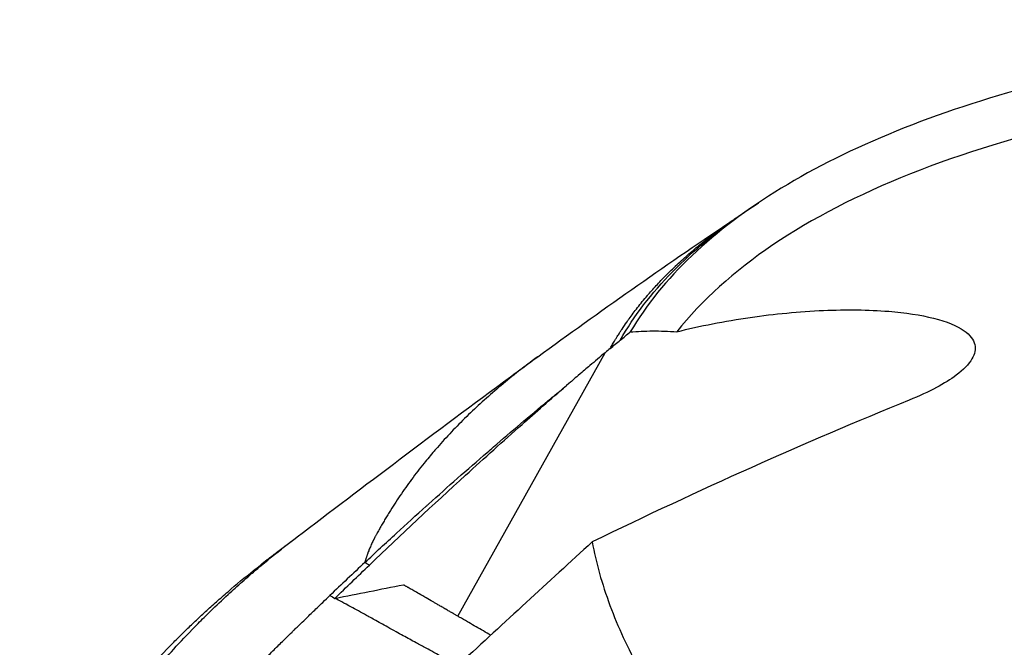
# Model space of a CAD drawing. Header units: millimetres. Extents: x 0 to 4378, y 0 to 2397.
# Tile 592 of 656: x 2698 to 2719, y 1106 to 1119. Entities that reach past the tile are written whole.
import ezdxf

# ---------------------------------------------------------------- set-up
doc = ezdxf.new("R2010")
doc.units = ezdxf.units.MM
doc.header["$LTSCALE"] = 0.2
doc.layers.add('01_Object Line', color=4, linetype='Continuous')

# ---------------------------------------------------------------- blocks, each defined once
blk = doc.blocks.new('Blk$A18R2-0W24D')
for p, q in [((-27.068, 252.656), (-27.068, 252.656)), ((-30.257, 247.048), (-27.175, 252.566)), ((-28.586, 252.48), (-28.587, 252.479))]:
    blk.add_line(p, q)
for centre, major_axis, ratio, start_param, end_param in [((-24.438, 253.901), (-4.339, -3.109), 0.115304, 5.278534, 5.309751), ((45.658, 181.818), (106.025, -10.648), 0.890124, 2.480425, 2.490527), ((-20.209, 241.276), (12.191, -7.007), 0.00024, 2.922842, 2.96268)]:
    blk.add_ellipse(centre, major_axis=major_axis, ratio=ratio, start_param=start_param, end_param=end_param)
for points, knots in [([(39.471, 247.874), (39.433, 247.896), (39.398, 247.915), (39.326, 247.957), (39.289, 247.978), (39.179, 248.04), (39.105, 248.082), (38.882, 248.206), (38.732, 248.289), (38.281, 248.536), (37.975, 248.7), (37.05, 249.185), (36.415, 249.503), (34.48, 250.438), (33.135, 251.04), (30.836, 252.004), (29.892, 252.382), (27.638, 253.241), (26.325, 253.71), (23.252, 254.737), (21.444, 255.291), (17.182, 256.471), (14.696, 257.065), (10.894, 257.835), (9.58, 258.076), (5.744, 258.706), (3.238, 259.022), (-1.661, 259.441), (-4.03, 259.539), (-9.601, 259.513), (-14.082, 259.26), (-20.271, 257.607), (-22.06, 256.879), (-24.919, 255.138), (-25.987, 254.128), (-26.648, 252.999)], [-12.394848, -12.394848, -12.394848, -12.394848, -12.368615, -12.368615, -12.342063, -12.342063, -12.288821, -12.288821, -12.182256, -12.182256, -11.970206, -11.970206, -11.54833, -11.54833, -10.709746, -10.709746, -10.156953, -10.156953, -9.427638, -9.427638, -8.478934, -8.478934, -7.206459, -7.206459, -6.534924, -6.534924, -5.237704, -5.237704, -3.929286, -3.929286, -1.992588, -1.992588, -0.996537, -0.996537, -0.000001, -0.000001, -0.000001, -0.000001]), ([(37.262, 247.198), (37.229, 247.217), (37.203, 247.232), (37.146, 247.265), (37.116, 247.282), (37.028, 247.332), (36.969, 247.365), (36.789, 247.467), (36.668, 247.534), (36.293, 247.741), (36.034, 247.882), (35.166, 248.342), (34.533, 248.662), (31.925, 249.929), (29.787, 250.849), (25.331, 252.566), (22.987, 253.371), (16.342, 255.389), (11.945, 256.433), (5.077, 257.6), (2.615, 257.924), (-5.188, 258.628), (-9.522, 258.505), (-15.927, 257.796), (-18.613, 257.174), (-22.985, 255.433), (-24.628, 254.323), (-25.675, 253.003)], [-6.77914, -6.77914, -6.77914, -6.77914, -6.770143, -6.770143, -6.760932, -6.760932, -6.742456, -6.742456, -6.705111, -6.705111, -6.627396, -6.627396, -6.444231, -6.444231, -5.883831, -5.883831, -5.314959, -5.314959, -4.309177, -4.309177, -3.739168, -3.739168, -2.454273, -2.454273, -1.234534, -1.234534, -0.000001, -0.000001, -0.000001, -0.000001]), ([(-24.477, 255.36), (-24.476, 255.36), (-24.476, 255.361), (-24.474, 255.362), (-24.473, 255.362), (-24.47, 255.364), (-24.468, 255.366), (-24.459, 255.372), (-24.452, 255.377), (-24.425, 255.395), (-24.404, 255.409), (-24.356, 255.442), (-24.329, 255.46), (-24.288, 255.487), (-24.275, 255.497), (-24.255, 255.51), (-24.248, 255.515), (-24.238, 255.522), (-24.234, 255.524), (-24.229, 255.528), (-24.227, 255.529), (-24.225, 255.53), (-24.225, 255.53), (-24.224, 255.531), (-24.224, 255.531), (-24.223, 255.532), (-24.223, 255.532), (-24.222, 255.532), (-24.222, 255.532), (-24.221, 255.533), (-24.221, 255.533), (-24.221, 255.533), (-24.221, 255.533), (-24.22, 255.533)], [0, 0, 0, 0, 0.00026969, 0.00026969, 0.00054627, 0.00054627, 0.001376, 0.001376, 0.00386518, 0.00386518, 0.01133274, 0.01133274, 0.02117402, 0.02117402, 0.02609384, 0.02609384, 0.02855336, 0.02855336, 0.02978293, 0.02978293, 0.03039762, 0.03039762, 0.03055141, 0.03055141, 0.03065617, 0.03065617, 0.03078525, 0.03078525, 0.0309256, 0.0309256, 0.03116282, 0.03116282, 0.03122171, 0.03122171, 0.03122171, 0.03122171]), ([(-27.068, 252.656), (-27.067, 252.658), (-27.066, 252.66), (-27.064, 252.663), (-27.064, 252.663), (-27.049, 252.69), (-27.034, 252.716), (-27.002, 252.77), (-26.986, 252.797), (-26.965, 252.832), (-26.96, 252.84), (-26.944, 252.866), (-26.933, 252.885), (-26.905, 252.929), (-26.889, 252.955), (-26.868, 252.989), (-26.863, 252.995), (-26.855, 253.008), (-26.851, 253.015), (-26.84, 253.031), (-26.833, 253.042), (-26.824, 253.055), (-26.823, 253.057), (-26.79, 253.107), (-26.757, 253.156), (-26.72, 253.209), (-26.718, 253.212), (-26.702, 253.234), (-26.688, 253.254), (-26.619, 253.35), (-26.56, 253.429), (-26.433, 253.592), (-26.365, 253.676), (-26.276, 253.779), (-26.261, 253.797), (-26.186, 253.883), (-26.124, 253.952), (-26.024, 254.059), (-25.99, 254.095), (-25.92, 254.167), (-25.885, 254.203), (-25.839, 254.247), (-25.831, 254.255), (-25.786, 254.3), (-25.748, 254.336), (-25.706, 254.376), (-25.703, 254.379), (-25.661, 254.419), (-25.622, 254.455), (-25.581, 254.493), (-25.578, 254.495), (-25.492, 254.573), (-25.409, 254.645), (-25.246, 254.783), (-25.166, 254.848), (-25.084, 254.913), (-25.08, 254.916), (-25.061, 254.931), (-25.047, 254.942), (-24.956, 255.013), (-24.88, 255.07), (-24.734, 255.177), (-24.663, 255.228), (-24.555, 255.304), (-24.515, 255.331), (-24.476, 255.358)], [-0.9999773, -0.9999773, -0.9999773, -0.9999773, -0.9996333, -0.9996333, -0.9995767, -0.9995767, -0.9954738, -0.9954738, -0.9915865, -0.9915865, -0.9904623, -0.9904623, -0.9878861, -0.9878861, -0.9843501, -0.9843501, -0.9834889, -0.9834889, -0.9826361, -0.9826361, -0.9813034, -0.9813034, -0.9809547, -0.9809547, -0.9749156, -0.9749156, -0.9745256, -0.9745256, -0.9721688, -0.9721688, -0.9631004, -0.9631004, -0.9540845, -0.9540845, -0.9522498, -0.9522498, -0.9451783, -0.9451783, -0.9416359, -0.9416359, -0.938213, -0.938213, -0.9375, -0.9375, -0.9341643, -0.9341643, -0.9338553, -0.9338553, -0.9304998, -0.9304998, -0.9302964, -0.9302964, -0.9230382, -0.9230382, -0.9157151, -0.9157151, -0.9153332, -0.9153332, -0.9140059, -0.9140059, -0.9066236, -0.9066236, -0.8992126, -0.8992126, -0.8946763, -0.8946763, -0.8946763, -0.8946763]), ([(-25.675, 253.003), (-25.191, 253.125), (-24.671, 253.228), (-23.633, 253.378), (-23.114, 253.428), (-22.132, 253.471), (-21.668, 253.466), (-20.892, 253.404), (-20.572, 253.356), (-20.028, 253.218), (-19.813, 253.13), (-19.538, 252.937), (-19.464, 252.839), (-19.418, 252.638), (-19.439, 252.538), (-19.564, 252.322), (-19.678, 252.206), (-19.944, 252.006), (-20.083, 251.92), (-20.41, 251.745), (-20.601, 251.657), (-20.809, 251.573)], [-1.150575, -1.150575, -1.150575, -1.150575, -0.986984, -0.986984, -0.832779, -0.832779, -0.690769, -0.690769, -0.575288, -0.575288, -0.460089, -0.460089, -0.36227, -0.36227, -0.271439, -0.271439, -0.168365, -0.168365, -0.087792, -0.087792, -0.000001, -0.000001, -0.000001, -0.000001]), ([(-26.858, 252.829), (-26.823, 252.858), (-26.788, 252.886), (-26.717, 252.944), (-26.682, 252.972), (-26.648, 252.999)], [-0.02826263, -0.02826263, -0.02826263, -0.02826263, -0.01433767, -0.01433767, -0.000001, -0.000001, -0.000001, -0.000001]), ([(-26.648, 252.999), (-26.501, 253.013), (-26.345, 253.021), (-26.019, 253.022), (-25.85, 253.016), (-25.675, 253.003)], [-0.1210449, -0.1210449, -0.1210449, -0.1210449, -0.0602182, -0.0602182, -0.000001, -0.000001, -0.000001, -0.000001]), ([(-27.068, 252.656), (-27.035, 252.684), (-27, 252.713), (-26.929, 252.772), (-26.893, 252.801), (-26.858, 252.829)], [-0.03069853, -0.03069853, -0.03069853, -0.03069853, -0.01512789, -0.01512789, -0.00000027, -0.00000027, -0.00000027, -0.00000027]), ([(-33.619, 248.71), (-32.258, 249.746), (-30.73, 250.904), (-28.967, 252.201), (-28.777, 252.34), (-28.587, 252.479)], [0, 0, 0, 0, 0.6161112, 0.6161112, 0.6892389, 0.6892389, 0.6892389, 0.6892389]), ([(-28.587, 252.479), (-28.626, 252.45), (-28.666, 252.421), (-28.705, 252.392), (-28.816, 252.309), (-28.925, 252.225), (-29.032, 252.141), (-29.157, 252.042), (-29.279, 251.942), (-29.398, 251.842), (-29.517, 251.741), (-29.633, 251.639), (-29.747, 251.536), (-29.858, 251.435), (-29.966, 251.333), (-30.072, 251.23), (-30.074, 251.228), (-30.076, 251.226), (-30.077, 251.225), (-30.185, 251.12), (-30.289, 251.014), (-30.391, 250.907), (-30.492, 250.799), (-30.591, 250.691), (-30.687, 250.582), (-30.71, 250.556), (-30.732, 250.53), (-30.754, 250.504), (-30.826, 250.42), (-30.897, 250.336), (-30.965, 250.251), (-31.01, 250.195), (-31.054, 250.139), (-31.098, 250.083), (-31.141, 250.027), (-31.184, 249.97), (-31.226, 249.913), (-31.268, 249.857), (-31.308, 249.801), (-31.348, 249.745), (-31.39, 249.687), (-31.43, 249.628), (-31.47, 249.569), (-31.509, 249.511), (-31.548, 249.453), (-31.585, 249.395), (-31.623, 249.336), (-31.66, 249.278), (-31.696, 249.219), (-31.715, 249.189), (-31.733, 249.159), (-31.75, 249.13), (-31.768, 249.1), (-31.786, 249.07), (-31.803, 249.041), (-31.82, 249.011), (-31.837, 248.982), (-31.854, 248.952), (-31.872, 248.922), (-31.889, 248.892), (-31.906, 248.861), (-31.914, 248.846), (-31.922, 248.831), (-31.93, 248.816), (-31.939, 248.801), (-31.947, 248.786), (-31.955, 248.771), (-31.959, 248.763), (-31.963, 248.756), (-31.967, 248.749), (-31.971, 248.741), (-31.975, 248.733), (-31.979, 248.725), (-31.984, 248.718), (-31.988, 248.71), (-31.992, 248.703), (-31.992, 248.701), (-31.993, 248.699), (-31.994, 248.697), (-31.997, 248.692), (-32, 248.686), (-32.004, 248.68), (-32.005, 248.677), (-32.006, 248.675), (-32.008, 248.672), (-32.01, 248.667), (-32.013, 248.662), (-32.016, 248.657), (-32.017, 248.653), (-32.019, 248.65), (-32.021, 248.646), (-32.023, 248.642), (-32.025, 248.638), (-32.027, 248.634), (-32.035, 248.619), (-32.042, 248.604), (-32.049, 248.59), (-32.056, 248.575), (-32.063, 248.56), (-32.07, 248.546), (-32.076, 248.531), (-32.083, 248.517), (-32.089, 248.502), (-32.095, 248.488), (-32.101, 248.474), (-32.107, 248.459), (-32.109, 248.456), (-32.11, 248.452), (-32.112, 248.449), (-32.116, 248.438), (-32.12, 248.428), (-32.124, 248.417), (-32.13, 248.403), (-32.135, 248.389), (-32.14, 248.375), (-32.143, 248.368), (-32.145, 248.361), (-32.148, 248.354), (-32.15, 248.348), (-32.153, 248.341), (-32.155, 248.334), (-32.157, 248.327), (-32.16, 248.32), (-32.162, 248.314), (-32.164, 248.307), (-32.167, 248.3), (-32.169, 248.293), (-32.171, 248.286), (-32.173, 248.28), (-32.175, 248.273), (-32.177, 248.269), (-32.178, 248.266), (-32.179, 248.262), (-32.18, 248.259), (-32.181, 248.256), (-32.182, 248.253), (-32.183, 248.249), (-32.184, 248.246), (-32.185, 248.242), (-32.186, 248.239), (-32.187, 248.236), (-32.188, 248.232), (-32.189, 248.229), (-32.19, 248.226), (-32.191, 248.222), (-32.192, 248.221), (-32.192, 248.219), (-32.193, 248.217), (-32.193, 248.215), (-32.193, 248.214), (-32.194, 248.212), (-32.194, 248.211), (-32.195, 248.209), (-32.195, 248.207), (-32.196, 248.206), (-32.196, 248.204), (-32.197, 248.202), (-32.197, 248.201), (-32.198, 248.199), (-32.198, 248.197), (-32.199, 248.196), (-32.199, 248.194), (-32.2, 248.192), (-32.201, 248.189), (-32.201, 248.186), (-32.202, 248.183), (-32.203, 248.18), (-32.204, 248.178), (-32.204, 248.176), (-32.204, 248.175), (-32.205, 248.173), (-32.205, 248.172)], [8.420249, 8.420249, 8.420249, 8.420249, 8.449966, 8.449966, 8.449966, 8.534277, 8.534277, 8.534277, 8.63275, 8.63275, 8.63275, 8.731252, 8.731252, 8.731252, 8.828093, 8.828093, 8.828093, 8.829798, 8.829798, 8.829798, 8.928412, 8.928412, 8.928412, 9.027112, 9.027112, 9.027112, 9.050565, 9.050565, 9.050565, 9.125918, 9.125918, 9.125918, 9.17537, 9.17537, 9.17537, 9.224855, 9.224855, 9.224855, 9.273607, 9.273607, 9.273607, 9.323933, 9.323933, 9.323933, 9.373539, 9.373539, 9.373539, 9.423193, 9.423193, 9.423193, 9.448039, 9.448039, 9.448039, 9.472896, 9.472896, 9.472896, 9.49747, 9.49747, 9.49747, 9.522647, 9.522647, 9.522647, 9.535093, 9.535093, 9.535093, 9.547542, 9.547542, 9.547542, 9.553591, 9.553591, 9.553591, 9.559996, 9.559996, 9.559996, 9.566228, 9.566228, 9.566228, 9.567639, 9.567639, 9.567639, 9.572455, 9.572455, 9.572455, 9.574659, 9.574659, 9.574659, 9.578684, 9.578684, 9.578684, 9.581676, 9.581676, 9.581676, 9.584901, 9.584901, 9.584901, 9.59735, 9.59735, 9.59735, 9.609742, 9.609742, 9.609742, 9.622249, 9.622249, 9.622249, 9.634708, 9.634708, 9.634708, 9.637825, 9.637825, 9.637825, 9.647168, 9.647168, 9.647168, 9.659631, 9.659631, 9.659631, 9.665924, 9.665924, 9.665924, 9.672093, 9.672093, 9.672093, 9.678323, 9.678323, 9.678323, 9.684553, 9.684553, 9.684553, 9.690783, 9.690783, 9.690783, 9.694018, 9.694018, 9.694018, 9.697011, 9.697011, 9.697011, 9.700126, 9.700126, 9.700126, 9.703241, 9.703241, 9.703241, 9.706354, 9.706354, 9.706354, 9.708061, 9.708061, 9.708061, 9.709468, 9.709468, 9.709468, 9.711028, 9.711028, 9.711028, 9.712586, 9.712586, 9.712586, 9.714141, 9.714141, 9.714141, 9.715692, 9.715692, 9.715692, 9.718821, 9.718821, 9.718821, 9.720735, 9.720735, 9.720735, 9.721849, 9.721849, 9.721849, 9.721849]), ([(-27.175, 252.566), (-27.282, 252.476), (-27.388, 252.386), (-27.578, 252.225), (-27.624, 252.185), (-27.778, 252.054), (-27.82, 252.018), (-27.893, 251.955), (-27.901, 251.949), (-27.981, 251.879)], [-0.3658927, -0.3658927, -0.3658927, -0.3658927, -0.2048528, -0.2048528, -0.0790967, -0.0790967, -0.0355171, -0.0355171, -0.0000369, -0.0000369, -0.0000369, -0.0000369]), ([(-32.205, 248.172), (-32.095, 248.275), (-31.985, 248.377), (-31.875, 248.48), (-31.764, 248.582), (-31.653, 248.684), (-31.542, 248.786), (-31.336, 248.975), (-31.129, 249.163), (-30.921, 249.351), (-30.905, 249.365), (-30.889, 249.379), (-30.873, 249.394), (-30.468, 249.759), (-30.058, 250.12), (-29.645, 250.478), (-29.601, 250.516), (-29.558, 250.553), (-29.514, 250.591), (-29.138, 250.915), (-28.758, 251.237), (-28.374, 251.555), (-28.292, 251.624), (-28.209, 251.692), (-28.125, 251.761), (-28.077, 251.8), (-28.029, 251.84), (-27.981, 251.879)], [0, 0, 0, 0, 0.0806234, 0.0806234, 0.0806234, 0.1611847, 0.1611847, 0.1611847, 0.3108286, 0.3108286, 0.3108286, 0.322312, 0.322312, 0.322312, 0.6139155, 0.6139155, 0.6139155, 0.6445675, 0.6445675, 0.6445675, 0.9095559, 0.9095559, 0.9095559, 0.9668263, 0.9668263, 0.9668263, 1, 1, 1, 1]), ([(-32.109, 248.117), (-31.447, 248.75), (-30.771, 249.384), (-29.704, 250.358), (-29.309, 250.714), (-28.632, 251.314), (-28.314, 251.593), (-27.981, 251.879)], [0.000001, 0.000001, 0.000001, 0.000001, 0.2988338, 0.2988338, 0.4730552, 0.4730552, 0.597661, 0.597661, 0.597661, 0.597661]), ([(-20.809, 251.573), (-21.91, 251.125), (-23.013, 250.653), (-25.227, 249.662), (-26.333, 249.144), (-27.446, 248.604)], [0.000001, 0.000001, 0.000001, 0.000001, 0.4668559, 0.4668559, 0.9337107, 0.9337107, 0.9337107, 0.9337107]), ([(-39.278, 240.901), (-39.279, 240.91), (-39.28, 240.918), (-39.28, 240.927), (-39.281, 240.935), (-39.282, 240.944), (-39.282, 240.952), (-39.283, 240.97), (-39.283, 240.987), (-39.283, 241.005), (-39.284, 241.041), (-39.282, 241.077), (-39.28, 241.115), (-39.277, 241.152), (-39.272, 241.191), (-39.265, 241.231), (-39.259, 241.268), (-39.251, 241.306), (-39.242, 241.345), (-39.241, 241.348), (-39.24, 241.351), (-39.239, 241.354), (-39.231, 241.387), (-39.221, 241.421), (-39.21, 241.456), (-39.208, 241.461), (-39.207, 241.466), (-39.205, 241.472), (-39.204, 241.475), (-39.202, 241.479), (-39.201, 241.482), (-39.2, 241.484), (-39.2, 241.486), (-39.199, 241.488), (-39.197, 241.494), (-39.195, 241.499), (-39.193, 241.505), (-39.191, 241.509), (-39.19, 241.513), (-39.188, 241.517), (-39.188, 241.519), (-39.187, 241.521), (-39.186, 241.523), (-39.183, 241.531), (-39.18, 241.54), (-39.177, 241.549), (-39.176, 241.552), (-39.175, 241.555), (-39.173, 241.558), (-39.169, 241.57), (-39.165, 241.582), (-39.16, 241.593), (-39.157, 241.602), (-39.154, 241.61), (-39.151, 241.618), (-39.15, 241.622), (-39.148, 241.625), (-39.147, 241.628), (-39.116, 241.71), (-39.085, 241.791), (-39.053, 241.87), (-39.048, 241.883), (-39.043, 241.896), (-39.038, 241.909), (-38.875, 242.312), (-38.704, 242.681), (-38.534, 243.015), (-38.386, 243.305), (-38.239, 243.57), (-38.096, 243.81), (-38.037, 243.909), (-37.98, 244.004), (-37.923, 244.095), (-37.853, 244.208), (-37.784, 244.314), (-37.718, 244.414), (-37.587, 244.613), (-37.465, 244.788), (-37.355, 244.94), (-37.302, 245.015), (-37.251, 245.084), (-37.203, 245.148), (-37.155, 245.212), (-37.111, 245.271), (-37.069, 245.324), (-37.029, 245.378), (-36.991, 245.425), (-36.958, 245.468), (-36.892, 245.552), (-36.84, 245.615), (-36.806, 245.658), (-36.788, 245.679), (-36.775, 245.696), (-36.766, 245.707), (-36.761, 245.712), (-36.758, 245.717), (-36.752, 245.724), (-36.747, 245.73), (-36.74, 245.738), (-36.731, 245.75), (-36.728, 245.753), (-36.725, 245.757), (-36.722, 245.761), (-36.703, 245.783), (-36.678, 245.814), (-36.648, 245.85), (-36.625, 245.876), (-36.601, 245.906), (-36.575, 245.936), (-36.56, 245.953), (-36.545, 245.971), (-36.53, 245.989), (-36.3, 246.257), (-36.026, 246.561), (-35.696, 246.895), (-35.612, 246.98), (-35.523, 247.067), (-35.431, 247.157), (-35.315, 247.27), (-35.192, 247.386), (-35.062, 247.506), (-35.015, 247.549), (-34.967, 247.593), (-34.918, 247.637), (-34.869, 247.681), (-34.819, 247.726), (-34.769, 247.77), (-34.719, 247.814), (-34.668, 247.858), (-34.618, 247.901), (-34.599, 247.918), (-34.579, 247.935), (-34.56, 247.952), (-34.528, 247.979), (-34.498, 248.005), (-34.469, 248.029), (-34.438, 248.055), (-34.409, 248.079), (-34.38, 248.104), (-34.379, 248.105), (-34.377, 248.107), (-34.375, 248.108), (-34.19, 248.262), (-33.999, 248.416), (-33.803, 248.569), (-33.742, 248.616), (-33.681, 248.663), (-33.619, 248.71)], [-1, -1, -1, -1, -0.9996299, -0.9996299, -0.9996299, -0.9992585, -0.9992585, -0.9992585, -0.9985118, -0.9985118, -0.9985118, -0.9970025, -0.9970025, -0.9970025, -0.9954711, -0.9954711, -0.9954711, -0.9940306, -0.9940306, -0.9940306, -0.9939167, -0.9939167, -0.9939167, -0.9927076, -0.9927076, -0.9927076, -0.9925229, -0.9925229, -0.9925229, -0.9923997, -0.9923997, -0.9923997, -0.9923382, -0.9923382, -0.9923382, -0.9921389, -0.9921389, -0.9921389, -0.9920032, -0.9920032, -0.9920032, -0.9919396, -0.9919396, -0.9919396, -0.9916477, -0.9916477, -0.9916477, -0.9915395, -0.9915395, -0.9915395, -0.9911369, -0.9911369, -0.9911369, -0.9908527, -0.9908527, -0.9908527, -0.9907344, -0.9907344, -0.9907344, -0.987909, -0.987909, -0.987909, -0.9874459, -0.9874459, -0.9874459, -0.9729653, -0.9729653, -0.9729653, -0.9604185, -0.9604185, -0.9604185, -0.9552462, -0.9552462, -0.9552462, -0.9488565, -0.9488565, -0.9488565, -0.9361833, -0.9361833, -0.9361833, -0.9299864, -0.9299864, -0.9299864, -0.9237069, -0.9237069, -0.9237069, -0.9174659, -0.9174659, -0.9174659, -0.9050944, -0.9050944, -0.9050944, -0.8989368, -0.8989368, -0.8989368, -0.895897, -0.895897, -0.895897, -0.8935116, -0.8935116, -0.8935116, -0.8928571, -0.8928571, -0.8928571, -0.8891852, -0.8891852, -0.8891852, -0.8864799, -0.8864799, -0.8864799, -0.8849398, -0.8849398, -0.8849398, -0.8618827, -0.8618827, -0.8618827, -0.85599, -0.85599, -0.85599, -0.848521, -0.848521, -0.848521, -0.8457982, -0.8457982, -0.8457982, -0.8430817, -0.8430817, -0.8430817, -0.840359, -0.840359, -0.840359, -0.8392857, -0.8392857, -0.8392857, -0.8374974, -0.8374974, -0.8374974, -0.8356247, -0.8356247, -0.8356247, -0.8355115, -0.8355115, -0.8355115, -0.8235942, -0.8235942, -0.8235942, -0.8198986, -0.8198986, -0.8198986, -0.8198986]), ([(-27.446, 248.604), (-27.906, 248.183), (-28.366, 247.76), (-29.286, 246.913), (-29.745, 246.488), (-30.204, 246.063)], [0.000001, 0.000001, 0.000001, 0.000001, 0.2015129, 0.2015129, 0.4030424, 0.4030424, 0.4030424, 0.4030424]), ([(-27.446, 248.604), (-27.366, 248.168), (-27.242, 247.725), (-26.909, 246.83), (-26.701, 246.378), (-26.287, 245.621), (-26.106, 245.319), (-25.65, 244.624), (-25.363, 244.228), (-24.875, 243.614), (-24.694, 243.396), (-24.115, 242.729), (-23.687, 242.274), (-23.017, 241.616), (-22.806, 241.415), (-22.193, 240.85), (-21.775, 240.485), (-20.957, 239.805), (-20.561, 239.489), (-19.756, 238.873), (-19.353, 238.577), (-18.754, 238.151), (-18.569, 238.022), (-18.195, 237.765), (-18.006, 237.637), (-17.624, 237.383), (-17.432, 237.257), (-17.029, 236.998), (-16.82, 236.866), (-16.4, 236.605), (-16.185, 236.474), (-15.708, 236.188), (-15.443, 236.034), (-14.93, 235.741), (-14.685, 235.604), (-14.215, 235.346), (-13.993, 235.226), (-13.23, 234.822), (-12.675, 234.538), (-11.879, 234.144), (-11.64, 234.027), (-9.988, 233.231), (-8.5, 232.566), (-6.583, 231.771), (-6.198, 231.614), (-4.96, 231.118), (-4.093, 230.785), (-2.721, 230.28), (-2.222, 230.1), (-0.729, 229.576), (0.278, 229.239), (2.919, 228.397), (4.571, 227.913), (7.954, 227.004), (9.683, 226.582), (11.415, 226.203)], [0.000001, 0.000001, 0.000001, 0.000001, 0.335255, 0.335255, 0.666491, 0.666491, 0.883466, 0.883466, 1.164575, 1.164575, 1.318147, 1.318147, 1.634243, 1.634243, 1.77361, 1.77361, 2.025004, 2.025004, 2.243528, 2.243528, 2.452166, 2.452166, 2.542971, 2.542971, 2.633692, 2.633692, 2.723221, 2.723221, 2.818462, 2.818462, 2.915585, 2.915585, 3.030698, 3.030698, 3.132206, 3.132206, 3.223063, 3.223063, 3.442927, 3.442927, 3.536547, 3.536547, 4.083234, 4.083234, 4.21921, 4.21921, 4.519173, 4.519173, 4.687527, 4.687527, 5.022391, 5.022391, 5.555294, 5.555294, 6.103047, 6.103047, 6.103047, 6.103047]), ([(-39.953, 240.141), (-39.953, 240.149), (-39.954, 240.157), (-39.955, 240.171), (-39.956, 240.175), (-39.957, 240.193), (-39.958, 240.197), (-39.958, 240.208), (-39.959, 240.217), (-39.96, 240.233), (-39.96, 240.243), (-39.962, 240.29), (-39.962, 240.329), (-39.958, 240.395), (-39.955, 240.422), (-39.947, 240.488), (-39.941, 240.526), (-39.922, 240.617), (-39.907, 240.674), (-39.885, 240.741), (-39.882, 240.749), (-39.877, 240.764), (-39.874, 240.772), (-39.865, 240.797), (-39.859, 240.813), (-39.846, 240.849), (-39.84, 240.867), (-39.798, 240.982), (-39.762, 241.079), (-39.675, 241.302), (-39.624, 241.429), (-39.556, 241.589), (-39.542, 241.623), (-39.449, 241.838), (-39.368, 242.017), (-39.167, 242.434), (-39.046, 242.67), (-38.844, 243.038), (-38.767, 243.172), (-38.599, 243.456), (-38.506, 243.608), (-38.155, 244.157), (-37.877, 244.553), (-37.176, 245.457), (-36.734, 245.963), (-36.186, 246.521), (-36.123, 246.585), (-35.992, 246.714), (-35.925, 246.779), (-35.824, 246.876), (-35.79, 246.909), (-35.683, 247.01), (-35.612, 247.077), (-35.463, 247.213), (-35.387, 247.282), (-35.231, 247.421), (-35.152, 247.489), (-34.894, 247.712), (-34.715, 247.86), (-34.438, 248.082), (-34.342, 248.158), (-34.181, 248.283), (-34.116, 248.333), (-34.051, 248.382)], [0, 0, 0, 0, 0.0076206, 0.0076206, 0.0136668, 0.0136668, 0.0160978, 0.0160978, 0.0180733, 0.0180733, 0.0205968, 0.0205968, 0.0308141, 0.0308141, 0.0375306, 0.0375306, 0.0462268, 0.0462268, 0.0572999, 0.0572999, 0.0587121, 0.0587121, 0.0601757, 0.0601757, 0.0632686, 0.0632686, 0.0663572, 0.0663572, 0.0828956, 0.0828956, 0.1052171, 0.1052171, 0.1110504, 0.1110504, 0.141876, 0.141876, 0.1830086, 0.1830086, 0.2063696, 0.2063696, 0.2330506, 0.2330506, 0.3040595, 0.3040595, 0.3982182, 0.3982182, 0.4101683, 0.4101683, 0.4225775, 0.4225775, 0.4289545, 0.4289545, 0.4423049, 0.4423049, 0.4561407, 0.4561407, 0.4703557, 0.4703557, 0.4997918, 0.4997918, 0.514907, 0.514907, 0.5251268, 0.5251268, 0.5251268, 0.5251268]), ([(-32.83, 247.422), (-32.714, 247.535), (-32.59, 247.655), (-32.35, 247.886), (-32.228, 248.003), (-32.109, 248.117)], [0.0000204, 0.0000204, 0.0000204, 0.0000204, 0.0529294, 0.0529294, 0.1060918, 0.1060918, 0.1060918, 0.1060918]), ([(-32.83, 247.422), (-32.592, 247.469), (-32.352, 247.517), (-31.876, 247.612), (-31.636, 247.659), (-31.398, 247.706)], [0.000015, 0.000015, 0.000015, 0.000015, 0.1074051, 0.1074051, 0.2148843, 0.2148843, 0.2148843, 0.2148843]), ([(-29.569, 246.651), (-29.62, 246.68), (-29.671, 246.709), (-29.722, 246.739), (-29.824, 246.797), (-29.926, 246.856), (-30.028, 246.915), (-30.037, 246.921), (-30.047, 246.926), (-30.056, 246.932), (-30.113, 246.964), (-30.171, 246.998), (-30.227, 247.03), (-30.237, 247.036), (-30.247, 247.042), (-30.257, 247.047), (-30.266, 247.053), (-30.275, 247.058), (-30.283, 247.063), (-30.292, 247.068), (-30.301, 247.073), (-30.31, 247.078), (-30.319, 247.083), (-30.328, 247.089), (-30.337, 247.094), (-30.347, 247.1), (-30.357, 247.105), (-30.366, 247.111), (-30.37, 247.113), (-30.374, 247.115), (-30.378, 247.118), (-30.388, 247.123), (-30.398, 247.129), (-30.409, 247.135), (-30.419, 247.141), (-30.43, 247.148), (-30.441, 247.154), (-30.452, 247.16), (-30.463, 247.166), (-30.474, 247.173), (-30.485, 247.179), (-30.496, 247.186), (-30.507, 247.192), (-30.514, 247.196), (-30.522, 247.2), (-30.529, 247.205), (-30.542, 247.212), (-30.555, 247.22), (-30.568, 247.227), (-30.595, 247.242), (-30.619, 247.257), (-30.644, 247.271), (-30.654, 247.277), (-30.664, 247.283), (-30.675, 247.289), (-30.695, 247.3), (-30.714, 247.312), (-30.733, 247.322), (-30.753, 247.334), (-30.772, 247.345), (-30.79, 247.355), (-30.799, 247.36), (-30.807, 247.365), (-30.816, 247.37), (-30.866, 247.399), (-30.911, 247.425), (-30.952, 247.449), (-31.065, 247.514), (-31.142, 247.559), (-31.199, 247.591), (-31.215, 247.601), (-31.23, 247.61), (-31.244, 247.617), (-31.247, 247.619), (-31.25, 247.621), (-31.253, 247.623), (-31.269, 247.632), (-31.283, 247.64), (-31.295, 247.647), (-31.298, 247.649), (-31.301, 247.65), (-31.304, 247.652), (-31.315, 247.658), (-31.324, 247.664), (-31.332, 247.668), (-31.338, 247.672), (-31.344, 247.675), (-31.35, 247.679), (-31.356, 247.682), (-31.362, 247.686), (-31.367, 247.689), (-31.372, 247.691), (-31.376, 247.694), (-31.381, 247.696), (-31.383, 247.698), (-31.386, 247.699), (-31.388, 247.701), (-31.391, 247.703), (-31.395, 247.704), (-31.398, 247.706)], [0.180667, 0.180667, 0.180667, 0.180667, 0.230184, 0.230184, 0.230184, 0.329542, 0.329542, 0.329542, 0.338819, 0.338819, 0.338819, 0.393388, 0.393388, 0.393388, 0.403194, 0.403194, 0.403194, 0.412349, 0.412349, 0.412349, 0.421704, 0.421704, 0.421704, 0.431182, 0.431182, 0.431182, 0.440848, 0.440848, 0.440848, 0.444647, 0.444647, 0.444647, 0.454023, 0.454023, 0.454023, 0.463619, 0.463619, 0.463619, 0.473345, 0.473345, 0.473345, 0.483284, 0.483284, 0.483284, 0.490128, 0.490128, 0.490128, 0.502906, 0.502906, 0.502906, 0.529365, 0.529365, 0.529365, 0.540738, 0.540738, 0.540738, 0.563122, 0.563122, 0.563122, 0.586712, 0.586712, 0.586712, 0.598137, 0.598137, 0.598137, 0.665013, 0.665013, 0.665013, 0.851695, 0.851695, 0.851695, 0.906532, 0.906532, 0.906532, 0.920416, 0.920416, 0.920416, 0.988957, 0.988957, 0.988957, 1.007901, 1.007901, 1.007901, 1.073297, 1.073297, 1.073297, 1.126053, 1.126053, 1.126053, 1.188825, 1.188825, 1.188825, 1.244604, 1.244604, 1.244604, 1.279456, 1.279456, 1.279456, 1.326007, 1.326007, 1.326007, 1.326007]), ([(-39.278, 240.901), (-38.877, 241.349), (-38.473, 241.795), (-38.066, 242.238), (-37.663, 242.676), (-37.258, 243.111), (-36.848, 243.544), (-36.563, 243.845), (-36.276, 244.146), (-35.987, 244.445), (-35.706, 244.735), (-35.424, 245.024), (-35.14, 245.312), (-35.073, 245.38), (-35.006, 245.447), (-34.939, 245.514), (-34.835, 245.62), (-34.73, 245.725), (-34.626, 245.829), (-34.511, 245.944), (-34.397, 246.057), (-34.283, 246.171), (-34.216, 246.237), (-34.147, 246.304), (-34.08, 246.371), (-34.011, 246.439), (-33.943, 246.506), (-33.877, 246.57), (-33.869, 246.579), (-33.86, 246.587), (-33.852, 246.595), (-33.811, 246.635), (-33.77, 246.675), (-33.727, 246.717), (-33.711, 246.733), (-33.695, 246.749), (-33.678, 246.765), (-33.628, 246.814), (-33.574, 246.866), (-33.517, 246.921), (-33.473, 246.964), (-33.426, 247.009), (-33.377, 247.057), (-33.313, 247.119), (-33.246, 247.183), (-33.179, 247.247), (-33.148, 247.277), (-33.117, 247.307), (-33.086, 247.337), (-33.035, 247.386), (-32.985, 247.434), (-32.934, 247.482)], [-1, -1, -1, -1, -0.7974914, -0.7974914, -0.7974914, -0.5974572, -0.5974572, -0.5974572, -0.4578776, -0.4578776, -0.4578776, -0.322347, -0.322347, -0.322347, -0.2905473, -0.2905473, -0.2905473, -0.2409325, -0.2409325, -0.2409325, -0.1868164, -0.1868164, -0.1868164, -0.1551594, -0.1551594, -0.1551594, -0.1231791, -0.1231791, -0.1231791, -0.1190511, -0.1190511, -0.1190511, -0.0991459, -0.0991459, -0.0991459, -0.0918059, -0.0918059, -0.0918059, -0.069058, -0.069058, -0.069058, -0.0512858, -0.0512858, -0.0512858, -0.0281056, -0.0281056, -0.0281056, -0.0174032, -0.0174032, -0.0174032, 0, 0, 0, 0]), ([(-30.268, 246.025), (-30.39, 246.09), (-30.514, 246.156), (-30.681, 246.247), (-30.723, 246.269), (-30.816, 246.32), (-30.869, 246.349), (-30.99, 246.415), (-31.061, 246.454), (-31.221, 246.541), (-31.309, 246.59), (-31.452, 246.668), (-31.502, 246.696), (-31.61, 246.756), (-31.666, 246.786), (-31.773, 246.846), (-31.824, 246.874), (-31.919, 246.926), (-31.962, 246.95), (-32.041, 246.994), (-32.08, 247.016), (-32.151, 247.055), (-32.183, 247.073), (-32.324, 247.151), (-32.433, 247.211), (-32.69, 247.35), (-32.798, 247.403), (-32.83, 247.422)], [0.000001, 0.000001, 0.000001, 0.000001, 0.1039029, 0.1039029, 0.1359113, 0.1359113, 0.1787446, 0.1787446, 0.2347358, 0.2347358, 0.3088954, 0.3088954, 0.3501946, 0.3501946, 0.3983336, 0.3983336, 0.4426619, 0.4426619, 0.4825319, 0.4825319, 0.5160415, 0.5160415, 0.5464498, 0.5464498, 0.6552762, 0.6552762, 0.815295, 0.815295, 0.815295, 0.815295])]:
    blk.add_open_spline(points, degree=3, knots=knots)
for points in [[(-26.858, 252.829), (-26.284, 253.836), (-25.396, 254.74), (-24.22, 255.533)], [(-24.22, 255.533), (-24.22, 255.534), (-24.219, 255.534), (-24.218, 255.535)], [(-24.218, 255.535), (-24.133, 255.592), (-24.049, 255.649), (-23.964, 255.706)], [(-24.476, 255.358), (-24.462, 255.367), (-24.448, 255.376), (-24.434, 255.386)], [(-28.586, 252.48), (-27.304, 253.415), (-25.954, 254.371), (-24.589, 255.282)], [(-34.051, 248.382), (-33.903, 248.495), (-33.756, 248.606), (-33.611, 248.716)], [(-32.934, 247.482), (-32.9, 247.462), (-32.863, 247.439), (-32.83, 247.422)]]:
    blk.add_open_spline(points, degree=3)

msp = doc.modelspace()

# ---------------------------------------------------------------- block references
at = {"layer": '01_Object Line'}
msp.add_blockref('Blk$A18R2-0W24D', (2737.807, 859.146), dxfattribs=at)

doc.saveas('drawing.dxf')
